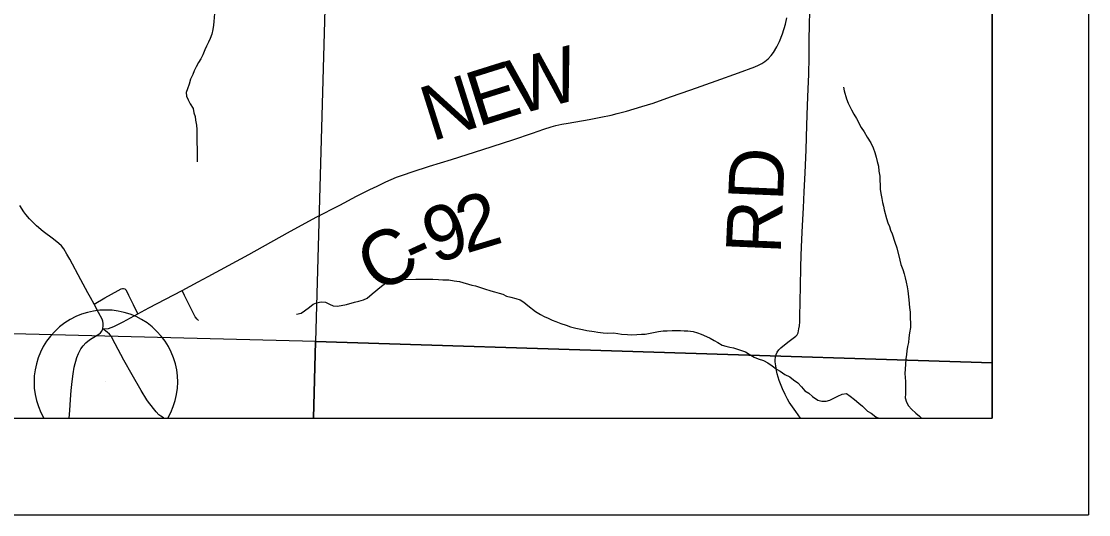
# Model space of a CAD drawing. Extents: x -7.9 to 76.1, y 0 to 22.
# Drawn here: x 7.895 to 9, y 14 to 14.511 of the extents above; entities that cross this region are included whole.
import ezdxf

# ---------------------------------------------------------------- set-up
doc = ezdxf.new("R2010")
doc.units = 0
for name, color, linetype in [('GM_X_Corporation_Text', 7, 'Continuous'), ('GM_X_County_Road', 7, 'Continuous'), ('GM_X_County_Road_Text', 7, 'Continuous'), ('GM_X_Minor_River', 7, 'Continuous'), ('GM_X_Section', 7, 'Continuous'), ('GM_X_State_Route', 7, 'Continuous'), ('GM_X_Township_Road', 7, 'Continuous'), ('GM_X_Township_Road_Text', 7, 'Continuous'), ('GM_X_Unincorporated_Location', 7, 'Continuous'), ('SC_Scratch1', 7, 'Continuous'), ('SH_Data', 7, 'Continuous')]:
    doc.layers.add(name, color=color, linetype=linetype)

msp = doc.modelspace()

# ---------------------------------------------------------------- linework, layer by layer
at = {"layer": 'GM_X_Corporation_Text'}
msp.add_line((7.9182, 14.1), (8.0464, 14.1), dxfattribs=at)
msp.add_arc((7.9823, 14.1377), 0.0744, 329.5164, 210.4836, dxfattribs=at)
at = {"layer": 'GM_X_County_Road'}
msp.add_line((8.0612, 14.2322), (8.0778, 14.2412), dxfattribs=at)
for points in [[(8.0778, 14.2412), (8.0883, 14.2468), (8.1304, 14.2697), (8.1705, 14.292), (8.2002, 14.3082), (8.2245, 14.3209), (8.2417, 14.33), (8.2555, 14.337), (8.2631, 14.3405), (8.2723, 14.3449), (8.2834, 14.3496), (8.2905, 14.3522), (8.2995, 14.3554), (8.3174, 14.3611), (8.3402, 14.368), (8.3728, 14.3785), (8.4036, 14.3884), (8.4242, 14.3955), (8.4357, 14.3994), (8.4435, 14.4019), (8.4482, 14.4032), (8.4544, 14.4046), (8.4611, 14.4059), (8.4826, 14.4095), (8.495, 14.4118), (8.5056, 14.4141), (8.5118, 14.4157), (8.5213, 14.4183), (8.5374, 14.4229), (8.5491, 14.4266), (8.567, 14.433), (8.5879, 14.4403), (8.6144, 14.4497), (8.6375, 14.4579), (8.6543, 14.464), (8.6581, 14.4658), (8.6616, 14.4676), (8.6646, 14.4695), (8.6681, 14.4724), (8.6712, 14.4757), (8.6735, 14.4791), (8.6771, 14.4849), (8.6797, 14.4904), (8.6829, 14.4983), (8.6859, 14.5082), (8.6876, 14.5149)], [(7.9791, 14.1925), (7.9851, 14.1931), (7.9879, 14.1938), (7.9905, 14.1949), (8.0001, 14.2), (8.0154, 14.208), (8.0267, 14.2142), (8.0612, 14.2322)]]:
    msp.add_lwpolyline(points, dxfattribs=at)
at = {"layer": 'GM_X_Minor_River'}
for points in [[(8.0949, 14.5194), (8.0942, 14.511), (8.0939, 14.5072), (8.0932, 14.5027), (8.0921, 14.4981), (8.0903, 14.4935), (8.0885, 14.4897), (8.0866, 14.4855), (8.0848, 14.4817), (8.0826, 14.4767), (8.0807, 14.4725), (8.0781, 14.4687), (8.0759, 14.4641), (8.0737, 14.4599), (8.0722, 14.4561), (8.07, 14.4515), (8.0686, 14.4462), (8.0667, 14.4412), (8.0656, 14.4374), (8.0657, 14.4336), (8.0676, 14.4298), (8.0696, 14.4257), (8.0727, 14.4208), (8.0735, 14.4166), (8.0747, 14.4128), (8.0751, 14.4087), (8.076, 14.4038), (8.0764, 14.3992), (8.0769, 14.3658)], [(8.7463, 14.4429), (8.7467, 14.4391), (8.7491, 14.4308), (8.751, 14.4266), (8.7545, 14.4195), (8.7569, 14.4149), (8.7596, 14.4104), (8.7646, 14.4014), (8.7674, 14.3969), (8.7705, 14.3912), (8.7743, 14.3852), (8.7767, 14.3803), (8.7786, 14.3754), (8.7799, 14.3705), (8.7811, 14.3659), (8.7823, 14.361), (8.7827, 14.3561), (8.7839, 14.3508), (8.7841, 14.3372), (8.7849, 14.333), (8.7857, 14.3277), (8.7866, 14.3235), (8.7877, 14.3197), (8.7882, 14.316), (8.7906, 14.3069), (8.7921, 14.3024), (8.7937, 14.2986), (8.7949, 14.2948), (8.7965, 14.291), (8.7992, 14.2823), (8.8012, 14.2767), (8.8044, 14.2638), (8.8056, 14.2593), (8.8076, 14.254), (8.8088, 14.2495), (8.81, 14.2453), (8.8112, 14.2408), (8.812, 14.2362), (8.8128, 14.2321), (8.8137, 14.2226), (8.8146, 14.2146), (8.815, 14.2097), (8.8151, 14.2033), (8.8155, 14.1987), (8.8156, 14.1938), (8.8145, 14.1885), (8.8139, 14.1831), (8.8135, 14.1786), (8.8125, 14.1744), (8.8118, 14.1698), (8.8114, 14.166), (8.8107, 14.1615), (8.8104, 14.1558), (8.8098, 14.1463), (8.8099, 14.1421), (8.8103, 14.1379), (8.8105, 14.1254), (8.8101, 14.1212), (8.8113, 14.1167), (8.8133, 14.1129), (8.8164, 14.1092), (8.821, 14.1051), (8.8248, 14.1021), (8.8268, 14.1)], [(8.1798, 14.2079), (8.1844, 14.2087), (8.1881, 14.2111), (8.193, 14.2149), (8.1968, 14.218), (8.2005, 14.2196), (8.2051, 14.2204), (8.2096, 14.2201), (8.2138, 14.2182), (8.2177, 14.2164), (8.2222, 14.2161), (8.2313, 14.2177), (8.2396, 14.2201), (8.2441, 14.2213), (8.249, 14.2225), (8.2528, 14.2245), (8.2581, 14.2287), (8.2618, 14.2318), (8.2659, 14.2353), (8.2723, 14.2403), (8.2765, 14.243), (8.2802, 14.2438), (8.3034, 14.2442), (8.3083, 14.2439), (8.3125, 14.2439), (8.3208, 14.244), (8.3269, 14.2437), (8.3311, 14.2434), (8.3375, 14.2435), (8.3428, 14.2425), (8.3485, 14.2418), (8.3611, 14.2378), (8.3649, 14.2371), (8.3702, 14.2353), (8.3744, 14.2342), (8.3809, 14.232), (8.3847, 14.2309), (8.3896, 14.2295), (8.3934, 14.2284), (8.3973, 14.2265), (8.4018, 14.2255), (8.4068, 14.224), (8.4113, 14.2226), (8.4152, 14.2203), (8.4194, 14.2166), (8.4271, 14.2106), (8.4324, 14.2073), (8.4362, 14.2055), (8.4404, 14.2036), (8.4446, 14.2014), (8.4484, 14.2003), (8.4534, 14.1981), (8.4591, 14.1963), (8.4633, 14.1948), (8.469, 14.1934), (8.4758, 14.192), (8.4804, 14.1909), (8.488, 14.1899), (8.4918, 14.1892), (8.4971, 14.1885), (8.5017, 14.1882), (8.5078, 14.1883), (8.5123, 14.1879), (8.5161, 14.1872), (8.5226, 14.1866), (8.5271, 14.1863), (8.532, 14.1867), (8.537, 14.1872), (8.5408, 14.1872), (8.5461, 14.188), (8.5544, 14.1897), (8.5593, 14.1905), (8.5635, 14.1906), (8.5688, 14.191), (8.5726, 14.1907), (8.5775, 14.1908), (8.5813, 14.1904), (8.5851, 14.1905), (8.5904, 14.1898), (8.595, 14.1884), (8.5988, 14.1869), (8.6041, 14.1847), (8.6079, 14.1829), (8.6121, 14.1806), (8.616, 14.1784), (8.6205, 14.1758), (8.6244, 14.1747), (8.6285, 14.1737), (8.6323, 14.173), (8.6362, 14.1715), (8.6445, 14.1686), (8.6484, 14.1664), (8.6537, 14.1634), (8.6579, 14.1616), (8.6632, 14.1597), (8.6678, 14.1575), (8.6724, 14.1542), (8.6766, 14.1508), (8.6805, 14.1486), (8.6854, 14.1453), (8.6904, 14.1427)], [(8.6904, 14.1427), (8.6942, 14.1397), (8.6988, 14.1367), (8.7027, 14.1326), (8.7061, 14.1285), (8.7103, 14.1259), (8.7142, 14.1225), (8.7195, 14.1188), (8.7237, 14.1177), (8.7283, 14.1178), (8.7321, 14.1186), (8.7403, 14.1229), (8.7449, 14.1249), (8.7494, 14.1257), (8.7532, 14.1227), (8.7575, 14.1194), (8.7621, 14.1156), (8.7659, 14.1126), (8.7709, 14.1074), (8.7747, 14.1052), (8.7797, 14.1015), (8.7827, 14.1)]]:
    msp.add_lwpolyline(points, dxfattribs=at)
at = {"layer": 'GM_X_Section'}
msp.add_lwpolyline([(7.1984, 15.2096), (8.2275, 15.1763), (8.1994, 14.1795), (7.1768, 14.2053)], close=True, dxfattribs=at)
at = {"layer": 'GM_X_State_Route'}
for points in [[(7.9635, 14.23), (7.9563, 14.2434), (7.9448, 14.2649), (7.942, 14.2698), (7.9387, 14.2756), (7.9364, 14.2785), (7.9336, 14.2811), (7.9281, 14.2854), (7.9174, 14.2933), (7.9103, 14.2993), (7.9032, 14.3066), (7.8995, 14.3111), (7.8974, 14.3139), (7.8933, 14.3205)], [(7.9791, 14.1925), (7.9796, 14.1959), (7.9796, 14.1981), (7.9792, 14.2005), (7.9783, 14.2026), (7.9748, 14.2094), (7.97, 14.2183), (7.9663, 14.2249), (7.9635, 14.23)], [(7.9538, 14.1669), (7.9552, 14.1697), (7.9564, 14.1717), (7.9588, 14.1749), (7.9615, 14.178), (7.9655, 14.1813), (7.968, 14.183), (7.9751, 14.1871), (7.9769, 14.1886), (7.9782, 14.1903), (7.9791, 14.1925)], [(7.9444, 14.1), (7.9449, 14.1078), (7.9456, 14.1195), (7.9464, 14.1288), (7.9475, 14.138), (7.9484, 14.1461), (7.9496, 14.1527), (7.9523, 14.1629), (7.9538, 14.1669)]]:
    msp.add_lwpolyline(points, dxfattribs=at)
at = {"layer": 'GM_X_Township_Road'}
for points in [[(8.7016, 14.1), (8.6967, 14.107), (8.6898, 14.1167), (8.688, 14.1197), (8.6856, 14.1244), (8.6829, 14.1304), (8.6796, 14.1391), (8.6774, 14.1459), (8.6767, 14.1494), (8.6759, 14.1541), (8.6755, 14.1584), (8.6753, 14.1608), (8.6756, 14.163), (8.6763, 14.1661), (8.6774, 14.1685), (8.679, 14.1709), (8.6811, 14.1729), (8.6886, 14.1787), (8.6968, 14.185), (8.6982, 14.1865), (8.6991, 14.1884), (8.6996, 14.1904), (8.7, 14.1925), (8.7004, 14.1958), (8.7008, 14.1997), (8.701, 14.2049), (8.7012, 14.221), (8.7015, 14.2368), (8.7021, 14.2563), (8.7024, 14.2689), (8.703, 14.2851), (8.7037, 14.2998), (8.7046, 14.318), (8.7054, 14.3347), (8.7064, 14.3543), (8.7075, 14.3782), (8.7083, 14.4038), (8.7089, 14.4239), (8.7097, 14.4414), (8.7103, 14.4563), (8.7105, 14.4742), (8.7107, 14.4921), (8.7109, 14.5076), (8.7111, 14.5216)], [(7.97, 14.2183), (7.9812, 14.2247), (7.995, 14.2324), (7.9982, 14.2341), (7.9995, 14.2344), (8.0006, 14.2345), (8.0018, 14.2341)], [(8.0154, 14.208), (8.0108, 14.2174), (8.006, 14.2271), (8.0035, 14.2322), (8.0027, 14.2334), (8.0018, 14.2341)], [(8.0782, 14.2012), (8.0767, 14.2027), (8.0749, 14.205), (8.0685, 14.2176), (8.0636, 14.2271), (8.0612, 14.2322)], [(8.0264, 14.1165), (8.0246, 14.1191), (8.019, 14.1286), (8.0096, 14.1448), (8.001, 14.16), (7.992, 14.1771), (7.9877, 14.185), (7.9861, 14.1871), (7.9838, 14.1892), (7.9791, 14.1925)], [(8.0424, 14.1), (8.042, 14.1002), (8.0392, 14.102), (8.037, 14.1036), (8.0343, 14.1065), (8.0264, 14.1165)]]:
    msp.add_lwpolyline(points, dxfattribs=at)
at = {"layer": 'GM_X_Unincorporated_Location'}
msp.add_line((7.9823, 14.1377), (7.9823, 14.1377), dxfattribs=at)
at = {"layer": 'SC_Scratch1'}
for points in [[(8.9, 14.1574), (8.9, 15.1537), (8.2275, 15.1763), (8.1994, 14.1795)], [(7.1746, 14.1), (8.1972, 14.1), (8.1994, 14.1795), (7.1768, 14.2053)], [(8.1972, 14.1), (8.9, 14.1), (8.9, 14.1574), (8.1994, 14.1795)]]:
    msp.add_lwpolyline(points, close=True, dxfattribs=at)
at = {"layer": 'SH_Data'}
for p, q in [((9, 21), (9, 14)), ((8.9, 20.9), (8.9, 14.1)), ((2.1, 14.1), (8.9, 14.1)), ((2, 14), (9, 14))]:
    msp.add_line(p, q, dxfattribs=at)

# ---------------------------------------------------------------- texts
at = {"layer": 'GM_X_County_Road_Text'}
for s, rotation, p in [('W', 14.3221, (8.4072, 14.4141)), ('E', 17.4496, (8.3674, 14.4016)), ('N', 17.507, (8.3198, 14.3866)), ('2', 16.8343, (8.3552, 14.2705)), ('9', 18.8406, (8.3226, 14.2593)), ('C', 28.5936, (8.2628, 14.2283)), ('-', 24.7285, (8.3028, 14.2501))]:
    msp.add_text(s, height=0.0568, rotation=rotation, dxfattribs=at).set_placement(p)
at = {"layer": 'GM_X_Township_Road_Text'}
msp.add_text('RD', height=0.05682, rotation=87.5313, dxfattribs=at).set_placement((8.681, 14.2695))

doc.saveas('drawing.dxf')
